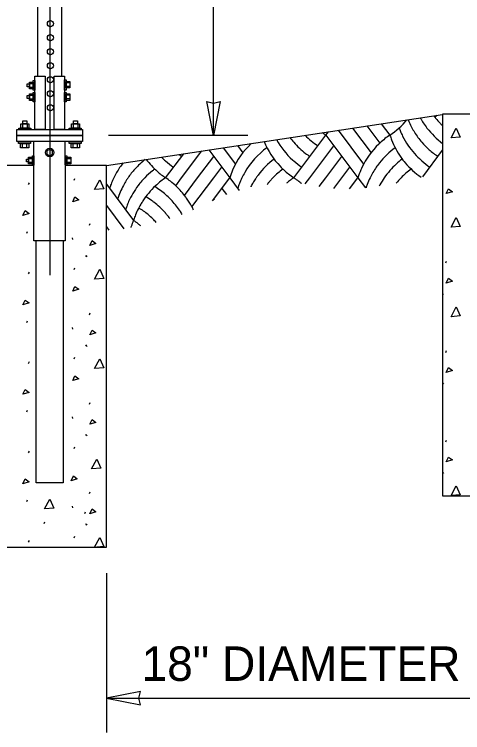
# Model space of a CAD drawing. Extents: x 99862 to 103151, y 99997 to 117076.
# Drawn here: x 101467.6 to 101675.3, y 100758.7 to 101091.9 of the extents above; entities that cross this region are included whole.
import ezdxf

# ---------------------------------------------------------------- set-up
doc = ezdxf.new("R2010")
doc.units = 0
for name, color, linetype in [('Level 15', 7, 'Continuous'), ('Level 2', 7, 'Continuous'), ('Level 20', 7, 'Continuous'), ('Level 5', 7, 'Continuous'), ('Level 6', 7, 'Continuous')]:
    doc.layers.add(name, color=color, linetype=linetype)

msp = doc.modelspace()

# ---------------------------------------------------------------- linework, layer by layer
at = {"layer": 'Level 15'}
for p, q in [((101484.08, 100970.85), (101484.08, 101874.88)), ((101559.79, 101035.69), (101559.79, 101773.08)), ((101575.79, 101035.69), (101511.14, 101035.69)), ((101510.21, 100832.71), (101510.21, 100758.71)), ((101510.21, 100774.71), (101752.05, 100774.71))]:
    msp.add_line(p, q, dxfattribs=at)
for points in [[(101559.79, 101035.69), (101556.71, 101051.41), (101559.79, 101050.68), (101562.88, 101051.41)], [(101510.21, 100774.71), (101525.94, 100771.63), (101525.21, 100774.71), (101525.94, 100777.8)]]:
    msp.add_lwpolyline(points, close=True, dxfattribs=at)
at = {"layer": 'Level 2'}
for p, q in [((101476.63, 101022.1), (101476.63, 101032.97)), ((101491.17, 101022.1), (101491.17, 101032.97)), ((101476.63, 100986.85), (101476.63, 101022.1)), ((101491.17, 101022.1), (101491.17, 100986.85)), ((101491.17, 100986.85), (101476.63, 100986.85))]:
    msp.add_line(p, q, dxfattribs=at)
for points in [[(101478.37, 101063.12), (101478.37, 101382.71), (101489.45, 101382.71), (101489.45, 101063.05)], [(101474.56, 101059.77), (101476.29, 101059.77)], [(101493.26, 101060.11), (101491.53, 101060.11)], [(101474.56, 101058.08), (101476.29, 101058.08)], [(101493.26, 101058.41), (101491.53, 101058.41)], [(101474.56, 101054.34), (101476.29, 101054.34)], [(101493.26, 101054.34), (101491.53, 101054.34)], [(101474.56, 101052.65), (101476.29, 101052.65)], [(101493.26, 101052.65), (101491.53, 101052.65)], [(101471.39, 101041.11), (101471.39, 101039.07)], [(101473.46, 101041.11), (101473.46, 101039.07)], [(101494.88, 101041.11), (101494.88, 101039.07)], [(101496.96, 101041.11), (101496.96, 101039.07)], [(101471.28, 101029.92), (101471.28, 101031.96)], [(101473.36, 101029.92), (101473.36, 101031.96)], [(101494.77, 101029.92), (101494.77, 101031.96)], [(101496.85, 101029.92), (101496.85, 101031.96)], [(101474.15, 101024.94), (101475.88, 101024.94)], [(101474.15, 101023.24), (101475.88, 101023.24)], [(101493.67, 101024.91), (101491.94, 101024.91)], [(101493.67, 101023.22), (101491.94, 101023.22)], [(101490.14, 100986.84), (101490.14, 100874.6), (101477.67, 100874.6), (101477.67, 100986.93)]]:
    msp.add_lwpolyline(points, dxfattribs=at)
for points in [[(101476.98, 101063.16), (101481.83, 101063.16), (101481.83, 101038.4), (101476.98, 101038.4)], [(101485.99, 101063.16), (101490.83, 101063.16), (101490.83, 101038.4), (101485.99, 101038.4)], [(101476.29, 101060.45), (101476.29, 101057.4), (101474.56, 101057.4), (101474.56, 101060.45)], [(101476.98, 101061.13), (101476.98, 101056.72), (101476.29, 101056.72), (101476.29, 101061.13)], [(101490.83, 101061.47), (101491.53, 101061.47), (101491.53, 101056.72), (101490.83, 101056.72)], [(101491.53, 101060.79), (101493.26, 101060.79), (101493.26, 101057.74), (101491.53, 101057.74)], [(101473.52, 101059.6), (101474.56, 101059.6), (101474.56, 101058.25), (101473.52, 101058.25)], [(101473.52, 101054.17), (101474.56, 101054.17), (101474.56, 101052.82), (101473.52, 101052.82)], [(101476.29, 101055.02), (101476.29, 101051.97), (101474.56, 101051.97), (101474.56, 101055.02)], [(101476.98, 101055.7), (101476.98, 101051.29), (101476.29, 101051.29), (101476.29, 101055.7)], [(101490.83, 101055.7), (101491.53, 101055.7), (101491.53, 101051.29), (101490.83, 101051.29)], [(101491.53, 101055.02), (101493.26, 101055.02), (101493.26, 101051.97), (101491.53, 101051.97)], [(101470.49, 101039.07), (101470.49, 101041.11), (101474.3, 101041.11), (101474.3, 101039.07)], [(101471.53, 101042.46), (101473.26, 101042.46), (101473.26, 101041.11), (101471.53, 101041.11)], [(101493.98, 101039.07), (101493.98, 101041.11), (101497.79, 101041.11), (101497.79, 101039.07)], [(101495.02, 101042.46), (101496.75, 101042.46), (101496.75, 101041.11), (101495.02, 101041.11)], [(101468.67, 101038.4), (101499.14, 101038.4), (101499.14, 101035.69), (101468.67, 101035.69)], [(101469.62, 101038.39), (101469.62, 101039.07), (101475.16, 101039.07), (101475.16, 101038.39)], [(101492.94, 101038.39), (101492.94, 101039.07), (101498.48, 101039.07), (101498.48, 101038.39)], [(101468.67, 101035.69), (101499.14, 101035.69), (101499.14, 101032.97), (101468.67, 101032.97)], [(101469.42, 101032.97), (101474.96, 101032.97), (101474.96, 101031.96), (101469.42, 101031.96)], [(101492.91, 101032.97), (101498.45, 101032.97), (101498.45, 101031.96), (101492.91, 101031.96)], [(101470.46, 101031.96), (101474.27, 101031.96), (101474.27, 101029.92), (101470.46, 101029.92)], [(101493.95, 101031.96), (101497.76, 101031.96), (101497.76, 101029.92), (101493.95, 101029.92)], [(101485.26, 101028.5), (101483.96, 101029.26), (101482.66, 101028.52), (101482.65, 101027.02), (101483.94, 101026.26), (101485.25, 101027)], [(101473.11, 101024.77), (101474.15, 101024.77), (101474.15, 101023.41), (101473.11, 101023.41)], [(101475.88, 101025.61), (101475.88, 101022.56), (101474.15, 101022.56), (101474.15, 101025.61)], [(101476.57, 101026.29), (101476.57, 101021.88), (101475.88, 101021.88), (101475.88, 101026.29)], [(101491.25, 101026.27), (101491.94, 101026.27), (101491.94, 101021.86), (101491.25, 101021.86)], [(101491.94, 101025.59), (101493.67, 101025.59), (101493.67, 101022.54), (101491.94, 101022.54)]]:
    msp.add_lwpolyline(points, close=True, dxfattribs=at)
for centre, radius in [((101484.25, 101087.56), 1.4), ((101484.25, 101081.06), 1.4), ((101484.25, 101074.56), 1.4), ((101484.25, 101068.06), 1.4), ((101484.25, 101061.56), 1.4), ((101484.25, 101055.06), 1.4), ((101484.25, 101048.56), 1.4), ((101483.92, 101027.79), 1.98)]:
    msp.add_circle(centre, radius, dxfattribs=at)
at = {"layer": 'Level 5'}
for p, q in [((101510.21, 101021.79), (101666.04, 101045.49)), ((101662.57, 101044.03), (101663.36, 101045.09)), ((101630.97, 101040.16), (101636.95, 101032.18)), ((101637.63, 101041.17), (101641.61, 101035.87)), ((101611.91, 101035.87), (101613.08, 101037.44)), ((101617.64, 101038.13), (101629.43, 101022.41)), ((101624.31, 101039.14), (101632.88, 101027.72)), ((101597.06, 101016.07), (101611.91, 101035.87)), ((101611.91, 101035.87), (101626.76, 101016.07)), ((101564.33, 101030.02), (101570.04, 101022.41)), ((101570.99, 101031.03), (101573.48, 101027.72)), ((101604.48, 101016.07), (101615.62, 101030.92)), ((101537.66, 101016.07), (101546.03, 101027.24)), ((101545.09, 101016.07), (101554.42, 101028.51)), ((101557.66, 101029.01), (101567.36, 101016.07)), ((101656.81, 101016.55), (101666.04, 101028.85)), ((101552.51, 101016.07), (101559.94, 101025.97)), ((101611.91, 101016.07), (101619.33, 101025.97)), ((101559.94, 101016.07), (101563.65, 101021.02)), ((101619.33, 101016.07), (101623.05, 101021.02)), ((101510.21, 101013.08), (101522.82, 100996.28)), ((101542.32, 101012.38), (101545.09, 101016.07)), ((101546.39, 101007.92), (101552.51, 101016.07)), ((101549.84, 101002.61), (101559.94, 101016.07)), ((101559.39, 101005.44), (101567.36, 101016.07)), ((101567.36, 101016.07), (101571.75, 101010.22)), ((101602.33, 101013.21), (101604.48, 101016.07)), ((101608.83, 101011.97), (101611.91, 101016.07)), ((101615.64, 101011.15), (101619.33, 101016.07)), ((101622.91, 101010.95), (101626.76, 101016.07)), ((101626.76, 101016.07), (101630.29, 101011.36)), ((101563.65, 101011.12), (101565.81, 101008.25)), ((101623.05, 101011.12), (101623.18, 101010.94)), ((101510.21, 101003.18), (101518.25, 100992.46)), ((101559.94, 101006.17), (101560.18, 101005.84)), ((101510.21, 100993.28), (101511.31, 100991.82))]:
    msp.add_line(p, q, dxfattribs=at)
for centre, start, end in [((101620.65, 101067.06), 303.9036, 320.1343), ((101684.84, 101057.16), 202.0507, 207.934), ((101688.55, 101062.11), 208.9615, 211.332), ((101692.27, 101067.06), 216.1981, 218.2664), ((101692.27, 101067.06), 218.2664, 223.4749), ((101616.93, 101072.01), 303.9036, 305.2417), ((101688.55, 101062.11), 211.3319, 213.0498), ((101688.55, 101062.11), 213.0498, 217.6649), ((101692.27, 101067.06), 223.4749, 225.7383), ((101632.87, 101067.06), 233.0948, 236.0964), ((101681.13, 101052.21), 200.2432, 202.8752), ((101681.13, 101052.21), 202.8752, 206.5756), ((101684.84, 101057.16), 207.934, 212.0545), ((101684.84, 101057.16), 212.0545, 220.9416), ((101688.55, 101062.11), 217.6649, 233.1913), ((101621.73, 101052.21), 209.3898, 227.9182), ((101625.45, 101057.16), 216.6511, 220.9416), ((101629.16, 101062.11), 224.4429, 236.0964), ((101662.57, 101004.68), 124.7128, 133.9623), ((101662.57, 101004.68), 123.9036, 124.7128), ((101677.42, 101047.26), 197.6434, 197.8323), ((101677.42, 101047.26), 197.8323, 201.1714), ((101677.42, 101047.26), 201.1714, 215.1999), ((101681.13, 101052.21), 206.5756, 221.5635), ((101603.17, 101004.68), 133.3656, 156.6114), ((101606.88, 100999.74), 126.3063, 149.9963), ((101618.02, 101047.26), 202.4633, 223.5187), ((101625.44, 101057.16), 220.9415, 232.4523), ((101662.57, 101004.68), 133.9623, 154.6432), ((101666.28, 100999.74), 126.3063, 141.8649), ((101684.84, 101057.16), 220.9415, 228.3058), ((101566.05, 101057.16), 233.6593, 236.0964), ((101625.44, 101057.16), 232.4523, 236.0964), ((101681.13, 101052.21), 221.5635, 228.1658), ((101684.84, 101057.16), 228.3058, 236.0964), ((101551.2, 100994.79), 127.6733, 137.6754), ((101558.62, 101047.26), 217.1063, 228.58), ((101562.34, 101052.21), 224.9386, 228.9599), ((101562.34, 101052.21), 228.9599, 236.0964), ((101610.6, 100994.79), 127.1006, 143.1014), ((101621.73, 101052.21), 227.9182, 228.9599), ((101621.73, 101052.21), 228.9599, 236.0964), ((101669.99, 100994.79), 127.1006, 132.7132), ((101677.42, 101047.26), 215.1999, 220.1115), ((101677.42, 101047.26), 220.1115, 235.3778), ((101681.13, 101052.21), 228.1658, 228.9599), ((101681.13, 101052.21), 228.9599, 236.0964), ((101543.78, 101004.68), 152.8993, 153.2678), ((101547.49, 100999.74), 145.955, 154.2266), ((101547.49, 100999.74), 141.8188, 145.955), ((101551.2, 100994.79), 137.6754, 145.4911), ((101554.91, 100989.84), 126.331, 128.3738), ((101614.31, 100989.84), 126.331, 135.7128), ((101618.02, 101047.26), 223.5187, 231.4779), ((101662.57, 101004.68), 156.235, 162.3566), ((101662.57, 101004.68), 154.6432, 156.235), ((101666.28, 100999.74), 145.643, 154.2266), ((101666.28, 100999.74), 141.8649, 145.643), ((101669.99, 100994.79), 132.7132, 145.4911), ((101673.7, 100989.84), 126.331, 135.7128), ((101554.91, 100989.84), 128.3738, 135.7128), ((101558.62, 101047.26), 228.58, 236.0964), ((101603.17, 101004.68), 156.6114, 162.3566), ((101606.88, 100999.74), 149.9963, 154.2266), ((101610.6, 100994.79), 143.1014, 145.4911), ((101618.02, 101047.26), 231.4779, 231.5475), ((101618.02, 101047.26), 231.5475, 236.0964), ((101547.49, 100999.74), 156.2359, 159.9806), ((101547.49, 100999.74), 154.2265, 156.2359), ((101551.2, 100994.79), 147.8675, 151.8538), ((101551.2, 100994.79), 145.491, 147.8675), ((101554.91, 100989.84), 138.6755, 143.077), ((101554.91, 100989.84), 135.7127, 138.6755), ((101558.62, 100984.89), 127.9915, 133.1748), ((101558.62, 100984.89), 123.9036, 127.9915), ((101516.7, 100984.89), 51.8239, 56.0963), ((101516.7, 100984.89), 46.5051, 51.8239), ((101606.88, 100999.74), 157.8798, 161.4052), ((101606.88, 100999.74), 155.5136, 157.8798), ((101606.88, 100999.74), 154.2265, 155.5136), ((101610.6, 100994.79), 149.6329, 152.6642), ((101610.6, 100994.79), 147.9562, 149.6329), ((101610.6, 100994.79), 146.4653, 147.9562), ((101610.6, 100994.79), 145.491, 146.4653), ((101614.31, 100989.84), 140.6475, 141.9573), ((101614.31, 100989.84), 139.8609, 140.6475), ((101614.31, 100989.84), 138.7675, 139.8609), ((101614.31, 100989.84), 137.684, 138.7675), ((101614.31, 100989.84), 135.77, 137.684), ((101614.31, 100989.84), 135.7127, 135.77), ((101618.02, 100984.89), 127.7527, 130.3564), ((101618.02, 100984.89), 127.7038, 127.7527), ((101618.02, 100984.89), 123.9036, 127.7038), ((101576.1, 100984.89), 53.6276, 56.0963), ((101576.1, 100984.89), 49.7837, 53.6276), ((101576.1, 100984.89), 49.3717, 49.7837), ((101666.28, 100999.74), 154.2265, 159.5056), ((101669.99, 100994.79), 145.491, 151.368), ((101673.7, 100989.84), 135.7127, 140.9146), ((101547.49, 100999.74), 159.9806, 162.3566), ((101551.2, 100994.79), 151.8538, 162.3566), ((101554.91, 100989.84), 143.077, 156.2117), ((101558.62, 100984.89), 133.1748, 146.9585), ((101512.99, 100979.94), 48.9597, 58.5465), ((101516.7, 100984.89), 36.1763, 46.5051), ((101606.88, 100999.74), 161.8701, 162.3566), ((101606.88, 100999.74), 161.4052, 161.8701), ((101610.6, 100994.79), 152.6642, 153.0888), ((101666.28, 100999.74), 159.5056, 161.9284), ((101669.99, 100994.79), 151.368, 152.4888), ((101509.28, 100974.99), 54.5641, 59.3021), ((101512.99, 100979.94), 44.1652, 48.9597), ((101516.7, 100984.89), 35.2052, 36.1763), ((101516.7, 100984.89), 28.6345, 35.2052), ((101554.91, 100989.84), 156.2117, 159.8894), ((101558.62, 100984.89), 149.8124, 159.2145), ((101558.62, 100984.89), 146.9585, 149.8124), ((101509.28, 100974.99), 52.3503, 54.5641), ((101509.28, 100974.99), 41.5895, 52.3503), ((101512.99, 100979.94), 43.8603, 44.1652), ((101512.99, 100979.94), 34.1558, 43.8603), ((101554.91, 100989.84), 159.8894, 162.3566), ((101505.57, 100970.04), 50.3414, 58.4874), ((101509.28, 100974.99), 40.9413, 41.5895), ((101512.99, 100979.94), 33.6816, 34.1558), ((101512.99, 100979.94), 30.671, 33.6816), ((101516.7, 100984.89), 26.2912, 28.6345), ((101516.7, 100984.89), 25.587, 26.2912), ((101558.62, 100984.89), 159.2145, 162.3566), ((101505.57, 100970.04), 45.7405, 50.3414), ((101505.57, 100970.04), 42.4047, 45.7405), ((101509.28, 100974.99), 39.8323, 40.9414), ((101509.28, 100974.99), 36.0002, 39.8323), ((101487.01, 101007.66), 337.0498, 338.1071), ((101487.01, 101007.66), 338.1071, 342.3566), ((101501.85, 100965.09), 51.9833, 56.0964), ((101501.85, 100965.09), 49.727, 51.9833)]:
    msp.add_arc(centre, 37.58, start, end, dxfattribs=at)
at = {"layer": 'Level 6'}
for p, q in [((101717.98, 101045.6), (101666.04, 101045.6)), ((101510.21, 101021.79), (101491.17, 101021.79)), ((101474.16, 101012.96), (101474.52, 101013.76)), ((101495.21, 101015), (101495.56, 101015.8)), ((101502.32, 100994.04), (101502.67, 100994.84)), ((101473.28, 100990.4), (101473.63, 100991.2)), ((101494.39, 100988.17), (101494.48, 100987.37)), ((101500.45, 100980.1), (101500.8, 100979.57)), ((101500.8, 100979.9), (101501.16, 100979.37)), ((101667.55, 100976.58), (101667.9, 100977.38)), ((101495.21, 100973.52), (101495.56, 100974.32)), ((101474.16, 100971.48), (101474.52, 100972.28)), ((101666.04, 100962.44), (101666.39, 100961.91)), ((101502.32, 100952.56), (101502.67, 100953.36)), ((101473.28, 100948.92), (101473.63, 100949.72)), ((101494.39, 100946.69), (101494.48, 100945.89)), ((101500.45, 100938.62), (101500.8, 100938.09)), ((101500.8, 100938.42), (101501.16, 100937.88)), ((101667.55, 100935.1), (101667.9, 100935.9)), ((101474.16, 100929.99), (101474.52, 100930.79)), ((101495.21, 100932.04), (101495.56, 100932.84)), ((101666.04, 100920.96), (101666.39, 100920.42)), ((101502.32, 100911.08), (101502.67, 100911.88)), ((101473.28, 100907.44), (101473.63, 100908.24)), ((101494.39, 100905.21), (101494.48, 100904.41)), ((101500.45, 100897.14), (101500.8, 100896.61)), ((101500.8, 100896.94), (101501.16, 100896.4)), ((101667.55, 100893.62), (101667.9, 100894.42)), ((101495.21, 100890.56), (101495.56, 100891.35)), ((101474.16, 100888.51), (101474.52, 100889.31)), ((101666.04, 100879.48), (101666.39, 100878.94)), ((101502.32, 100869.6), (101502.67, 100870.4)), ((101473.28, 100865.96), (101473.63, 100866.76)), ((101494.39, 100863.73), (101494.48, 100862.93)), ((101500.23, 100860.35), (101500.59, 100861.15)), ((101481.36, 100855.66), (101481.71, 100856.46)), ((101500.45, 100855.66), (101500.8, 100855.12)), ((101500.8, 100855.45), (101501.16, 100854.92)), ((101495.21, 100849.07), (101495.56, 100849.87)), ((101474.16, 100847.03), (101474.52, 100847.83))]:
    msp.add_line(p, q, dxfattribs=at)
for points in [[(101666.04, 101045.6), (101666.04, 100868.53)], [(101666.04, 100868.53), (101717.98, 100868.53), (101717.98, 101045.6)], [(101669.95, 101034.58), (101672.34, 101039.11), (101674.21, 101034.94), (101670.04, 101034.58)], [(101476.48, 101021.79), (101458.27, 101021.79), (101458.27, 100844.71)], [(101458.27, 100844.71), (101510.21, 100844.71), (101510.21, 101021.79)], [(101504.71, 101010.56), (101507.11, 101015.09), (101508.98, 101010.92), (101504.8, 101010.56)], [(101667.73, 101008.74), (101668.79, 101010.96), (101670.57, 101009.63), (101667.73, 101008.74)], [(101494.59, 101004.97), (101495.65, 101007.19), (101497.43, 101005.85), (101494.59, 101004.97)], [(101471.52, 100998.62), (101472.58, 101000.84), (101474.36, 100999.51), (101471.52, 100998.62)], [(101669.95, 100993.1), (101672.34, 100997.63), (101674.21, 100993.45), (101670.04, 100993.1)], [(101502.49, 100984.72), (101503.56, 100986.94), (101505.33, 100985.61), (101502.49, 100984.72)], [(101504.71, 100969.08), (101507.11, 100973.61), (101508.98, 100969.43), (101504.8, 100969.08)], [(101667.73, 100967.26), (101668.79, 100969.48), (101670.57, 100968.15), (101667.73, 100967.26)], [(101494.59, 100963.48), (101495.65, 100965.7), (101497.43, 100964.37), (101494.59, 100963.48)], [(101471.52, 100957.14), (101472.58, 100959.36), (101474.36, 100958.02), (101471.52, 100957.14)], [(101669.95, 100951.62), (101672.34, 100956.15), (101674.21, 100951.97), (101670.04, 100951.62)], [(101502.49, 100943.24), (101503.56, 100945.46), (101505.33, 100944.13), (101502.49, 100943.24)], [(101504.71, 100927.6), (101507.11, 100932.13), (101508.98, 100927.95), (101504.8, 100927.6)], [(101667.73, 100925.78), (101668.79, 100928), (101670.57, 100926.66), (101667.73, 100925.78)], [(101494.59, 100922), (101495.65, 100924.22), (101497.43, 100922.89), (101494.59, 100922)], [(101471.52, 100915.65), (101472.58, 100917.87), (101474.36, 100916.54), (101471.52, 100915.65)], [(101502.49, 100901.76), (101503.56, 100903.98), (101505.33, 100902.64), (101502.49, 100901.76)], [(101667.73, 100884.3), (101668.79, 100886.52), (101670.57, 100885.18), (101667.73, 100884.3)], [(101503.37, 100881.1), (101505.77, 100885.62), (101507.63, 100881.45), (101503.46, 100881.1)], [(101471.52, 100874.17), (101472.58, 100876.39), (101474.36, 100875.06), (101471.52, 100874.17)], [(101493.82, 100875.53), (101494.89, 100877.75), (101496.67, 100876.42), (101493.82, 100875.53)], [(101669.95, 100868.66), (101672.34, 100873.18), (101674.21, 100869.01), (101670.04, 100868.66)], [(101481.55, 100862.49), (101483.95, 100867.02), (101485.81, 100862.85), (101481.64, 100862.49)], [(101502.49, 100860.27), (101503.56, 100862.49), (101505.33, 100861.16), (101502.49, 100860.27)], [(101504.76, 100844.71), (101507.11, 100849.16), (101508.98, 100844.99), (101505.74, 100844.71)]]:
    msp.add_lwpolyline(points, dxfattribs=at)

# ---------------------------------------------------------------- texts
at = {"layer": 'Level 20'}
msp.add_text('18" DIAMETER (TYP.)', height=16, dxfattribs=at).set_placement((101526.45, 100782.71))

doc.saveas('drawing.dxf')
